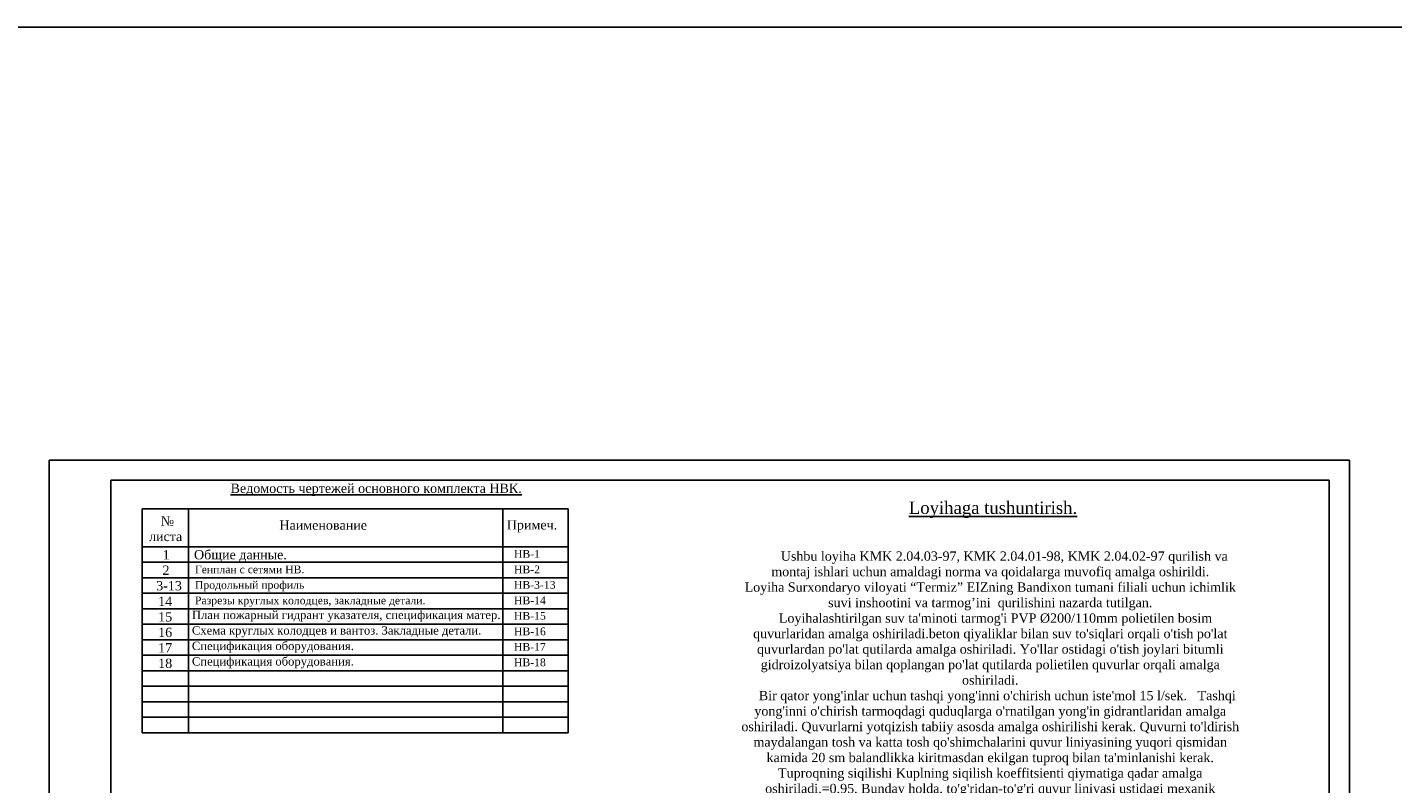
# Model space of a CAD drawing. Extents: x 0 to 361260, y 0 to 4201817.
# Tile 689 of 689: x 360125 to 360566, y 4201573 to 4201817. Entities that reach past the tile are written whole.
import ezdxf

# ---------------------------------------------------------------- set-up
doc = ezdxf.new("R2010")
doc.units = 0
doc.header["$LTSCALE"] = 0.5
doc.header["$MEASUREMENT"] = 0
for name, color, linetype in [('(0)', 7, 'Continuous'), ('(007) Здания', 7, 'Continuous'), ('НВК_сервис', 7, 'Continuous'), ('СП рамка и штампик', 7, 'Continuous')]:
    doc.layers.add(name, color=color, linetype=linetype)
doc.styles.add('style Shta', font='pala.ttf', dxfattribs={"height": 3.5})
doc.styles.add('TimesCr', font='times.ttf')

msp = doc.modelspace()

# ---------------------------------------------------------------- linework, layer by layer
at = {"layer": '(0)', "ltscale": 2}
msp.add_lwpolyline([(359863.314, 4201816.993), (361260.315, 4201816.993), (361260.315, 4192735.673), (359863.314, 4192735.673)], close=True, dxfattribs=at)
at = {"layer": '(007) Здания'}
for p, q in [((360131.725, 4201677.322, 533.015), (360131.725, 4201380.322, 533.015)), ((360551.725, 4201677.322, 533.015), (360131.725, 4201677.322, 533.015)), ((360551.725, 4201677.322, 533.015), (360551.725, 4201380.322, 533.015)), ((360151.725, 4201670.822, 533.015), (360151.725, 4201386.822, 533.015)), ((360545.225, 4201670.822, 533.015), (360151.725, 4201670.822, 533.015)), ((360545.225, 4201386.822, 533.015), (360545.225, 4201670.822, 533.015))]:
    msp.add_line(p, q, dxfattribs=at)
at = {"color": 0}
for p, q in [((360161.806, 4201589.317, 533.015), (360161.806, 4201661.525, 533.015)), ((360161.806, 4201661.525, 533.015), (360299.377, 4201661.525, 533.015)), ((360176.806, 4201589.317, 533.015), (360176.806, 4201661.525, 533.015)), ((360278.322, 4201589.317, 533.015), (360278.322, 4201661.525, 533.015)), ((360299.377, 4201589.317, 533.015), (360299.377, 4201661.525, 533.015)), ((360161.806, 4201649.317, 533.015), (360299.377, 4201649.317, 533.015)), ((360161.806, 4201649.317, 533.015), (360299.377, 4201649.317, 533.015)), ((360161.806, 4201644.317, 533.015), (360299.377, 4201644.317, 533.015)), ((360161.806, 4201639.317, 533.015), (360299.377, 4201639.317, 533.015)), ((360161.806, 4201634.317, 533.015), (360299.377, 4201634.317, 533.015)), ((360161.806, 4201629.317, 533.015), (360299.377, 4201629.317, 533.015)), ((360161.806, 4201624.317, 533.015), (360299.377, 4201624.317, 533.015)), ((360161.806, 4201619.317, 533.015), (360299.377, 4201619.317, 533.015)), ((360161.806, 4201614.317, 533.015), (360299.377, 4201614.317, 533.015)), ((360161.806, 4201609.317, 533.015), (360299.377, 4201609.317, 533.015)), ((360161.806, 4201604.317, 533.015), (360299.377, 4201604.317, 533.015)), ((360161.806, 4201599.317, 533.015), (360299.377, 4201599.317, 533.015)), ((360161.806, 4201594.317, 533.015), (360299.377, 4201594.317, 533.015)), ((360161.806, 4201589.317, 533.015), (360299.377, 4201589.317, 533.015))]:
    msp.add_line(p, q, dxfattribs=at)

# ---------------------------------------------------------------- texts
for s, insert, char_height, width, attachment_point in [('{\\fTimes New Roman|b0|i0|c204|p18;\\LВедомость чертежей основного комплекта НВК.}', (360237.375, 4201669.705, 533.015), 3, 219.95471, 2), ('{\\fTimes New Roman|b0|i0|c204|p18; №\\Pлиста}', (360169.379, 4201659.157, 533.015), 3, 37.55545, 2), ('{\\fTimes New Roman|b0|i0|c204|p18;Наименование}', (360220.275, 4201657.831, 533.015), 3, 73.53335, 2), ('{\\fTimes New Roman|b0|i0|c204|p18;   Примеч.}', (360276.176, 4201657.91, 533.015), 3, 37.55545, 1), ('{\\fTimes New Roman|b0|i0|c204|p18;Общие данные.}', (360178.544, 4201648.269, 533.015), 3, 29.03505, 1), ('{\\fTimes New Roman|b0|i0|c204|p18;План пожарный гидрант указателя, спецификация матер. }', (360177.866, 4201628.691, 533.015), 2.7, 108.55174, 1), ('{\\fTimes New Roman|b0|i0|c204|p18;Схема круглых колодцев и вантоз. Закладные детали.}', (360177.866, 4201623.691, 533.015), 2.7, 130.83636, 1), ('{\\fTimes New Roman|b0|i0|c204|p18;Спецификация оборудования.}', (360177.866, 4201618.691, 533.015), 2.7, 60.71831, 1), ('{\\fTimes New Roman|b0|i0|c204|p18;Спецификация оборудования.}', (360177.866, 4201613.691, 533.015), 2.7, 60.71831, 1)]:
    msp.add_mtext(s, dxfattribs=dict(at, insert=insert, char_height=char_height, width=width, attachment_point=attachment_point))
at = {"layer": 'НВК_сервис', "color": 0, "attachment_point": 2, "style": 'TimesCr'}
for s, insert, char_height, width in [('{\\fTimes New Roman|b0|i0|c204|p18;\\LLoyihaga tushuntirish.}', (360436.606, 4201663.928, 533.015), 4, 165), ("        Ushbu loyiha KMK 2.04.03-97, KMK 2.04.01-98, KMK 2.04.02-97 qurilish va montaj ishlari uchun amaldagi norma va qoidalarga muvofiq amalga oshirildi.\\PLoyiha {\\C256;Surxondaryo viloyati “Termiz” EIZning Bandixon tumani filiali uchun ichimlik suvi inshootini va tarmog’ini  }qurilishini nazarda tutilgan. \\P   Loyihalashtirilgan suv ta'minoti tarmog'i PVP Ø200/110mm polietilen bosim quvurlaridan amalga oshiriladi.beton qiyaliklar bilan suv to'siqlari orqali o'tish po'lat quvurlardan po'lat qutilarda amalga oshiriladi. Yo'llar ostidagi o'tish joylari bitumli gidroizolyatsiya bilan qoplangan po'lat qutilarda polietilen quvurlar orqali amalga oshiriladi.\\P    Bir qator yong'inlar uchun tashqi yong'inni o'chirish uchun iste'mol 15 l/sek.   Tashqi yong'inni o'chirish tarmoqdagi quduqlarga o'rnatilgan yong'in gidrantlaridan amalga oshiriladi. Quvurlarni yotqizish tabiiy asosda amalga oshirilishi kerak. Quvurni to'ldirish maydalangan tosh va katta tosh qo'shimchalarini quvur liniyasining yuqori qismidan kamida 20 sm balandlikka kiritmasdan ekilgan tuproq bilan ta'minlanishi kerak. Tuproqning siqilishi Kuplning siqilish koeffitsienti qiymatiga qadar amalga oshiriladi.=0,95. Bunday holda, to'g'ridan-to'g'ri quvur liniyasi ustidagi mexanik tamponlardan foydalanishga yo'l qo'yilmaydi.Quvurlarni o'rnatish, sinovdan o'tkazish, yuvish, etkazib berish va qabul qilish KMK 3.05.03-84 ga muvofiq amalga oshirilishi kerak. Suv quduqlari diametri 2,0, 1,5 m bo'lgan yig'ma temir-beton elementlardan qabul qilinadi. birinchi turdagi", (360435.717, 4201647.814, 533.015), 3, 161.71163)]:
    msp.add_mtext(s, dxfattribs=dict(at, insert=insert, char_height=char_height, width=width))
at = {"layer": 'СП рамка и штампик', "char_height": 2.5, "attachment_point": 1, "style": 'style Shta'}
for s, insert, width in [('{\\fTimes New Roman|b0|i0|c204|p18;\\H1.2x;1\\fTimes New Roman|b0|i0|c0|p18;   }', (360168.433, 4201648.253, 533.015), 1.18001), ('{\\fTimes New Roman|b0|i0|c204|p18;\\C0;НВ-\\C256;1\\fTimes New Roman|b0|i0|c0|p18;\\H1.2x;   }', (360281.894, 4201648.265, 533.015), 12.02716), ('{\\fTimes New Roman|b0|i0|c204|p18;\\H1.2x;2\\fTimes New Roman|b0|i0|c0|p18;   }', (360168.364, 4201643.265, 533.015), 5.63783), ('{\\fTimes New Roman|b0|i0|c204|p18;\\C0;Генплан с сетями НВ.}', (360178.847, 4201643.265, 533.015), 42.53821), ('{\\fTimes New Roman|b0|i0|c204|p18;\\C0;НВ-\\C256;2\\fTimes New Roman|b0|i0|c0|p18;\\H1.2x;   }', (360281.894, 4201643.265, 533.015), 12.02716), ('{\\fTimes New Roman|b0|i0|c204|p18;\\H1.2x;3-13\\fTimes New Roman|b0|i0|c0|p18;   }', (360166.321, 4201638.265, 533.015), 7.59746), ('{\\fTimes New Roman|b0|i0|c204|p18;\\C0;Продольный профиль }', (360178.847, 4201638.265, 533.015), 56.11829), ('{\\fTimes New Roman|b0|i0|c204|p18;\\C0;НВ-\\C256;3-13\\fTimes New Roman|b0|i0|c0|p18;\\H1.2x;   }', (360281.894, 4201638.265, 533.015), 14.07114), ('{\\fTimes New Roman|b0|i0|c204|p18;\\H1.2x;14\\fTimes New Roman|b0|i0|c0|p18;   }', (360166.971, 4201633.209, 533.015), 3.78203), ('{\\fTimes New Roman|b0|i0|c204|p18;\\C0;Разрезы круглых колодцев, закладные детали. }', (360178.847, 4201633.265, 533.015), 98.29301), ('{\\fTimes New Roman|b0|i0|c204|p18;\\C0;НВ-1\\C256;4\\fTimes New Roman|b0|i0|c0|p18;  \\H1.2x; }', (360281.894, 4201633.265, 533.015), 12.02716), ('{\\fTimes New Roman|b0|i0|c204|p18;\\H1.2x;15\\fTimes New Roman|b0|i0|c0|p18;   }', (360166.971, 4201628.209, 533.015), 3.78203), ('{\\fTimes New Roman|b0|i0|c204|p18;\\C0;НВ-\\C256;15\\fTimes New Roman|b0|i0|c0|p18;\\H1.2x;   }', (360281.894, 4201628.265, 533.015), 12.02716), ('{\\fTimes New Roman|b0|i0|c204|p18;\\H1.2x;16\\fTimes New Roman|b0|i0|c0|p18;   }', (360166.971, 4201623.209, 533.015), 3.78203), ('{\\fTimes New Roman|b0|i0|c204|p18;\\C0;НВ-\\C256;16\\fTimes New Roman|b0|i0|c0|p18;\\H1.2x;   }', (360281.894, 4201623.265, 533.015), 12.02716), ('{\\fTimes New Roman|b0|i0|c204|p18;\\H1.2x;17\\fTimes New Roman|b0|i0|c0|p18;   }', (360166.971, 4201618.209, 533.015), 3.78203), ('{\\fTimes New Roman|b0|i0|c204|p18;\\C0;НВ-\\C256;17\\fTimes New Roman|b0|i0|c0|p18;\\H1.2x;   }', (360281.894, 4201618.265, 533.015), 12.02716), ('{\\fTimes New Roman|b0|i0|c204|p18;\\H1.2x;18\\fTimes New Roman|b0|i0|c0|p18;   }', (360166.971, 4201613.209, 533.015), 3.78203), ('{\\fTimes New Roman|b0|i0|c204|p18;\\C0;НВ-\\C256;18\\fTimes New Roman|b0|i0|c0|p18;\\H1.2x;   }', (360281.894, 4201613.265, 533.015), 12.02716)]:
    msp.add_mtext(s, dxfattribs=dict(at, insert=insert, width=width))

doc.saveas('drawing.dxf')
